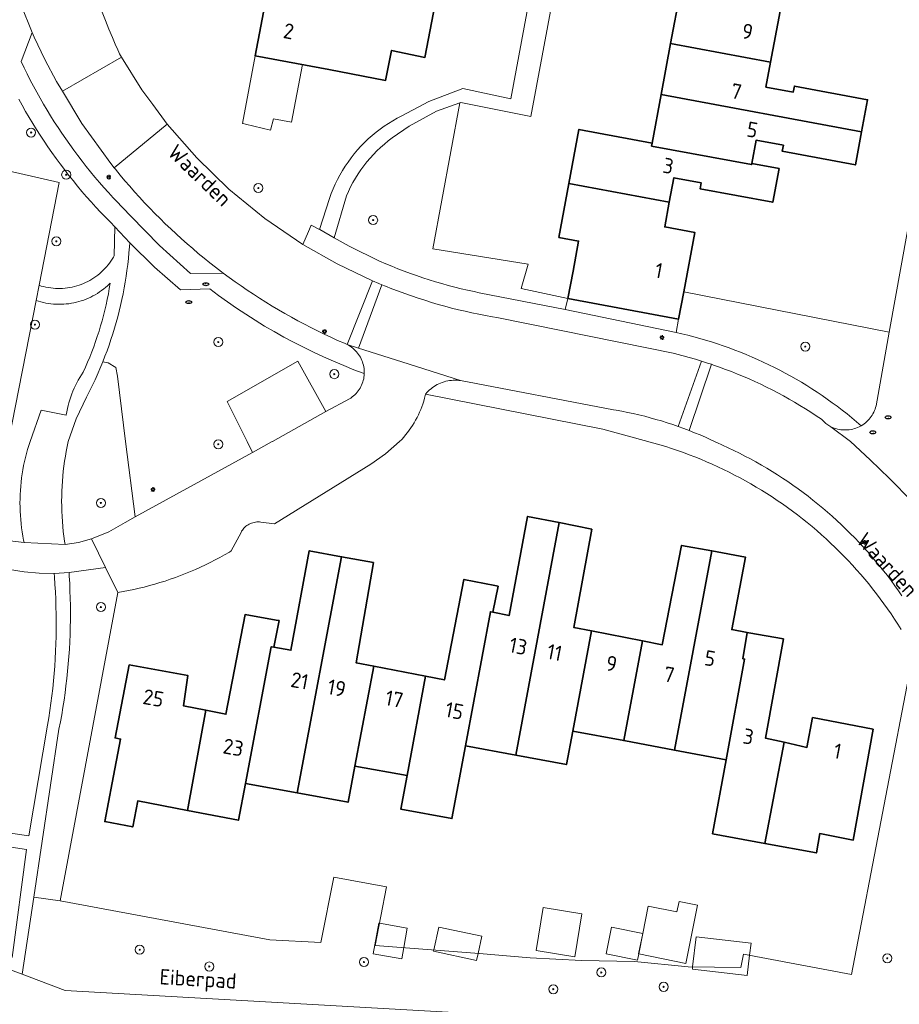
# Model space of a CAD drawing. Header units: metres. Extents: x 152610 to 160096, y 456114 to 462495.
# Tile 581 of 656: x 158725 to 158802, y 460450 to 460537. Entities that reach past the tile are written whole.
import ezdxf
from ezdxf.enums import TextEntityAlignment as Align

# ---------------------------------------------------------------- set-up
doc = ezdxf.new("R2010")
doc.units = ezdxf.units.M
doc.header["$LTSCALE"] = 0.5
doc.layers.get('0').update_dxf_attribs({"linetype": 'CONTINUOUS'})
for name, color, linetype, lineweight in [('B-PV-GR-BEPLANTING_CULTUUR_BOSPLANTSOEN-GV', 251, 'CONTINUOUS', 18), ('B-PV-GR-BEPLANTING_CULTUUR_HEESTERS-GV', 251, 'CONTINUOUS', 18), ('B-PV-GR-BOOM-S', 251, 'CONTINUOUS', 25), ('B-PV-IE-MEUBILAIR-S', 251, 'CONTINUOUS', 25), ('B-PV-OG-BEBOUWING-GV', 6, 'CONTINUOUS', 35), ('B-PV-OG-BEBOUWING-T18', 1, 'CONTINUOUS', 18), ('B-PV-OG-BEBOUWING_OVERBOUWING-GV', 251, 'CONTINUOUS', 18), ('B-PV-OG-BEBOUWING_SCHUUR-GV', 251, 'CONTINUOUS', 18), ('B-PV-OG-TERREIN_BEGROEID-GV', 251, 'CONTINUOUS', 18), ('B-PV-OG-TOPOGRAFIE-T18', 1, 'CONTINUOUS', 18), ('B-PV-VH-GESLOTENVERHARDING_ASFALT-GV', 251, 'CONTINUOUS', 18), ('B-PV-VH-HALFVERHARDING_GRAVEL-GV', 251, 'CONTINUOUS', 18), ('B-PV-VH-OPENVERHARDING_BETONELEMENT-GV', 251, 'CONTINUOUS', 18), ('B-PV-VH-OPENVERHARDING_BETONSTRAATSTEEN-GV', 251, 'CONTINUOUS', 18), ('B-PV-VH-OPENVERHARDING_STRAATBAKSTEEN-GV', 251, 'CONTINUOUS', 18), ('B-PV-VH-OPENVERHARDING_TEGEL-GV', 251, 'CONTINUOUS', 18)]:
    doc.layers.add(name, color=color, linetype=linetype, lineweight=lineweight)
doc.styles.add('NLCS-ISO', font='NLCS-ISO.ttf')
doc.styles.add('NLCS-ISO-M750-T18', font='NLCS-ISO.ttf', dxfattribs={"height": 1.35})

# ---------------------------------------------------------------- blocks, each defined once
blk = doc.blocks.new('SIE-MEUBILAIR_PAAL_LICHTMAST-SO')
for points in [[(-0.62, 0), (-1, 0)], [(-0.71, 0.71), (-0.44, 0.44)], [(0, 1), (0, 0.62)], [(0.44, 0.44), (0.71, 0.71)], [(1, 0), (0.62, 0)], [(-0.71, -0.71), (-0.44, -0.44)], [(0, -0.62), (0, -1)], [(0.44, -0.44), (0.71, -0.71)]]:
    blk.add_lwpolyline(points)
blk.add_circle((0, 0), 0.5)
blk = doc.blocks.new('SIE-MEUBILAIR_PUT_RIOOLPUT-SO')
blk.add_ellipse((0, 0), major_axis=(1.25, 0), ratio=0.54)
at = {"style": 'NLCS-ISO'}
blk.add_text('ri', height=0.75, dxfattribs=at).set_placement((-0.04, 0.07), align=Align.MIDDLE_CENTER)
blk = doc.blocks.new('SGR-BOOM_GBKN-SO')
at = {"linetype": 'ByBlock', "lineweight": 18}
h = blk.add_hatch(color=0, dxfattribs=at)
h.dxf.hatch_style = 1
edge = h.paths.add_edge_path()
edge.add_arc((0, 0), 0.25, 0, 360)
at = {"color": 0, "linetype": 'ByBlock', "lineweight": 18}
for radius in [2, 0.25]:
    blk.add_circle((0, 0), radius, dxfattribs=at)
at = {"color": 0, "linetype": 'ByBlock', "lineweight": 18, "style": 'NLCS-ISO'}
blk.add_attdef('SOORT', (2.5, 0), '', height=1.5, dxfattribs=at)

msp = doc.modelspace()

# ---------------------------------------------------------------- linework, layer by layer
at = {"layer": 'B-PV-GR-BEPLANTING_CULTUUR_BOSPLANTSOEN-GV', "flags": 128}
for points in [[(158761.238, 460517.002), (158763.634, 460529.888), (158761.581, 460529.171), (158759.158, 460527.839), (158757.667, 460526.811), (158757.66, 460526.806), (158757.309, 460526.539), (158756.968, 460526.26), (158756.637, 460525.969), (158756.316, 460525.666), (158756.008, 460525.351), (158755.71, 460525.026), (158755.425, 460524.69), (158755.152, 460524.343), (158754.892, 460523.988), (158754.645, 460523.622), (158754.411, 460523.249), (158754.191, 460522.867), (158753.985, 460522.477), (158753.793, 460522.08), (158753.616, 460521.676), (158752.548, 460517.985), (158753.861, 460517.232), (158756.547, 460515.931), (158757.084, 460515.698), (158757.624, 460515.473), (158758.167, 460515.255), (158758.714, 460515.044), (158759.262, 460514.841), (158759.814, 460514.646), (158760.369, 460514.458), (158760.925, 460514.277), (158761.484, 460514.105), (158762.046, 460513.94), (158762.61, 460513.782), (158763.176, 460513.633), (158763.744, 460513.491), (158764.313, 460513.357), (158764.885, 460513.23), (158765.337, 460513.136), (158772.926, 460511.656), (158773.172, 460512.629), (158769.046, 460513.518), (158769.659, 460515.663)], [(158801.533, 460509.654), (158783.395, 460513.217), (158782.941, 460510.808), (158782.724, 460509.62), (158783.222, 460509.507), (158783.751, 460509.378), (158784.278, 460509.242), (158784.803, 460509.098), (158785.326, 460508.946), (158785.847, 460508.787), (158786.366, 460508.62), (158786.882, 460508.446), (158787.395, 460508.264), (158787.905, 460508.074), (158788.413, 460507.877), (158788.918, 460507.672), (158789.42, 460507.46), (158789.918, 460507.241), (158790.413, 460507.014), (158790.905, 460506.781), (158791.394, 460506.54), (158791.878, 460506.291), (158792.36, 460506.036), (158792.837, 460505.774), (158793.31, 460505.505), (158793.78, 460505.229), (158794.245, 460504.945), (158794.706, 460504.655), (158795.163, 460504.359), (158795.615, 460504.056), (158796.063, 460503.746), (158796.506, 460503.429), (158796.945, 460503.106), (158797.379, 460502.777), (158797.808, 460502.441), (158798.231, 460502.099), (158798.65, 460501.751), (158799.064, 460501.397), (158799.191, 460501.476), (158799.314, 460501.562), (158799.432, 460501.654), (158799.545, 460501.753), (158799.652, 460501.857), (158799.754, 460501.967), (158799.85, 460502.082), (158799.939, 460502.202), (158800.022, 460502.327), (158800.098, 460502.456), (158800.167, 460502.589), (158800.229, 460502.725), (158800.284, 460502.865), (158800.331, 460503.007), (158800.367, 460503.138)], [(158732.587, 460506.939), (158732.115, 460507.033), (158731.439, 460505.458), (158730.685, 460503.92), (158729.751, 460502.01), (158729.063, 460500), (158728.971, 460499.565), (158728.887, 460499.13), (158728.811, 460498.694), (158728.743, 460498.256), (158728.682, 460497.817), (158728.63, 460497.376), (158728.586, 460496.935), (158728.549, 460496.494), (158728.521, 460496.051), (158728.5, 460495.609), (158728.488, 460495.166), (158728.483, 460494.722), (158728.487, 460494.279), (158728.498, 460493.836), (158728.517, 460493.393), (158728.545, 460492.951), (158728.58, 460492.509), (158728.624, 460492.068), (158728.675, 460491.628), (158728.734, 460491.189), (158728.779, 460490.893), (158729.963, 460491.071), (158731.116, 460491.395), (158732.654, 460492.015), (158734.085, 460492.855), (158734.963, 460493.338), (158734.131, 460500), (158733.411, 460505.765), (158733.255, 460506.529)], [(158733.434, 460486.663), (158732.353, 460488.878), (158729.134, 460488.423), (158729.154, 460488.118), (158729.191, 460487.472), (158729.22, 460486.826), (158729.24, 460486.18), (158729.253, 460485.534), (158729.258, 460484.887), (158729.255, 460484.241), (158729.243, 460483.594), (158729.224, 460482.948), (158729.197, 460482.302), (158729.162, 460481.657), (158729.118, 460481.012), (158729.067, 460480.367), (158729.008, 460479.723), (158728.941, 460479.08), (158728.866, 460478.438), (158728.783, 460477.797), (158728.692, 460477.157), (158728.593, 460476.518), (158728.486, 460475.88), (158728.372, 460475.244), (158728.249, 460474.609), (158726.016, 460459.781), (158728.356, 460459.437)]]:
    msp.add_lwpolyline(points, close=True, dxfattribs=at)
for points in [[(158719.278, 460466.104), (158725.585, 460465.193), (158727.247, 460474.952), (158727.352, 460475.6), (158727.45, 460476.25), (158727.54, 460476.9), (158727.622, 460477.552), (158727.695, 460478.204), (158727.761, 460478.858), (158727.819, 460479.512), (158727.869, 460480.166), (158727.911, 460480.822), (158727.945, 460481.478), (158727.971, 460482.134), (158727.989, 460482.79), (158727.999, 460483.447), (158728.001, 460484.104), (158727.995, 460484.76), (158727.981, 460485.417), (158727.959, 460486.073), (158727.929, 460486.729), (158727.891, 460487.385), (158727.845, 460488.04), (158727.82, 460488.354), (158726.502, 460488.377), (158725.187, 460488.481), (158723.145, 460488.806)], [(158803.669, 460481.437), (158798.197, 460452.933), (158788.674, 460454.737), (158788.435, 460453.567), (158783.799, 460453.619), (158779.059, 460454.088), (158774.371, 460454.192), (158769.84, 460454.4), (158765.328, 460454.803), (158756.171, 460455.516), (158757.156, 460460.681), (158752.517, 460461.547), (158751.374, 460455.772), (158746.851, 460455.998), (158728.356, 460459.437), (158726.016, 460459.781), (158724.989, 460452.959), (158728.783, 460451.519), (158779.76, 460448.64)]]:
    msp.add_lwpolyline(points, dxfattribs=at)
at = {"layer": 'B-PV-GR-BEPLANTING_CULTUUR_HEESTERS-GV', "flags": 128}
msp.add_lwpolyline([(158782.941, 460510.808), (158773.172, 460512.629), (158772.926, 460511.656), (158782.724, 460509.62)], close=True, dxfattribs=at)
at = {"layer": 'B-PV-OG-BEBOUWING-GV', "flags": 128}
for points in [[(158760.949, 460538.737), (158749.657, 460540.963), (158749.249, 460538.813), (158746.564, 460539.321), (158745.572, 460534.059), (158752.07, 460532.832), (158757.081, 460531.886), (158757.606, 460534.527), (158760.541, 460533.904), (158761.44, 460538.644)], [(158791.895, 460537.989), (158783.072, 460539.629), (158782.236, 460535.128), (158791.059, 460533.488)], [(158791.059, 460533.488), (158782.236, 460535.128), (158781.399, 460530.626), (158799.087, 460527.338), (158799.614, 460530.18), (158793.158, 460531.377), (158793.06, 460530.851), (158790.652, 460531.298)], [(158799.087, 460527.338), (158781.399, 460530.626), (158780.605, 460526.35), (158780.556, 460526.085), (158789.38, 460524.446), (158789.398, 460524.545), (158789.779, 460526.601), (158792.186, 460526.154), (158792.088, 460525.624), (158798.546, 460524.425)], [(158780.605, 460526.35), (158774.144, 460527.551), (158773.258, 460522.785), (158782.122, 460521.133), (158782.523, 460523.292), (158784.93, 460522.845), (158784.832, 460522.315), (158791.253, 460521.124), (158791.804, 460524.098), (158789.398, 460524.545), (158789.38, 460524.446), (158780.556, 460526.085)], [(158782.122, 460521.133), (158773.258, 460522.785), (158772.372, 460518.02), (158774.116, 460517.697), (158773.62, 460515.034), (158773.172, 460512.629), (158782.941, 460510.808), (158783.395, 460513.217), (158784.367, 460518.458), (158781.717, 460518.952)], [(158772.386, 460492.845), (158769.613, 460493.392), (158767.979, 460484.634), (158766.556, 460484.928), (158766.332, 460484.974), (158764.124, 460473.142), (158768.577, 460472.311)], [(158775.286, 460492.274), (158772.386, 460492.845), (158768.577, 460472.311), (158773.043, 460471.477), (158773.596, 460474.436), (158773.6, 460474.435), (158775.256, 460483.282), (158773.691, 460483.59)], [(158753.195, 460489.824), (158750.341, 460490.35), (158748.718, 460481.566), (158747.221, 460481.837), (158746.978, 460481.881), (158744.702, 460469.81), (158749.284, 460468.97)], [(158785.868, 460490.355), (158783.206, 460490.824), (158781.496, 460482.054), (158779.751, 460482.397), (158778.093, 460473.597), (158782.589, 460472.757)], [(158787.141, 460471.907), (158788.765, 460480.789), (158788.616, 460480.815), (158789.001, 460483.136), (158787.634, 460483.393), (158788.838, 460489.797), (158785.868, 460490.355), (158782.589, 460472.757)], [(158756.003, 460489.307), (158753.195, 460489.824), (158749.284, 460468.97), (158753.765, 460468.149), (158754.369, 460471.342), (158756.043, 460480.164), (158754.467, 460480.472)], [(158766.732, 460487.279), (158763.997, 460487.818), (158762.273, 460478.948), (158760.6, 460479.275), (158758.974, 460470.498), (158758.426, 460467.538), (158762.925, 460466.714), (158764.124, 460473.142), (158766.332, 460484.974), (158766.556, 460484.928), (158767.002, 460487.225)], [(158747.426, 460484.24), (158744.674, 460484.726), (158742.976, 460475.918), (158741.215, 460476.273), (158739.59, 460467.429), (158744.089, 460466.564), (158744.702, 460469.81), (158746.978, 460481.881), (158747.221, 460481.837), (158747.68, 460484.195)], [(158779.751, 460482.397), (158775.256, 460483.282), (158773.6, 460474.435), (158778.093, 460473.597)], [(158789.151, 460483.11), (158789.001, 460483.136), (158788.616, 460480.815), (158788.765, 460480.789), (158787.141, 460471.907), (158785.946, 460465.375), (158790.556, 460464.518), (158792.257, 460473.444), (158790.597, 460473.819), (158792.194, 460482.565)], [(158734.434, 460480.279), (158733.195, 460473.83), (158733.688, 460473.729), (158732.946, 460469.867), (158732.288, 460466.447), (158734.762, 460465.971), (158735.205, 460468.272), (158739.59, 460467.429), (158741.215, 460476.273), (158739.236, 460476.671), (158739.62, 460479.345)], [(158760.6, 460479.275), (158756.043, 460480.164), (158754.369, 460471.342), (158758.974, 460470.498)], [(158800.11, 460474.61), (158794.773, 460475.624), (158794.261, 460472.991), (158792.257, 460473.444), (158790.556, 460464.518), (158795.107, 460463.672), (158795.406, 460465.382), (158798.349, 460464.815)]]:
    msp.add_lwpolyline(points, close=True, dxfattribs=at)
at = {"layer": 'B-PV-OG-BEBOUWING_OVERBOUWING-GV', "flags": 128}
for points in [[(158749.746, 460533.271), (158745.572, 460534.059), (158744.451, 460528.091), (158744.497, 460528.081), (158744.701, 460528.032), (158746.924, 460527.501), (158747.169, 460528.478), (158748.761, 460528.184)], [(158779.427, 460454.757), (158779.409, 460454.761), (158779.772, 460456.561), (158777.009, 460457.108), (158776.544, 460454.763), (158779.32, 460454.213)]]:
    msp.add_lwpolyline(points, close=True, dxfattribs=at)
at = {"layer": 'B-PV-OG-BEBOUWING_SCHUUR-GV', "flags": 128}
for points in [[(158774.386, 460458.294), (158770.985, 460458.85), (158770.367, 460455.065), (158773.768, 460454.509)], [(158784.615, 460459.06), (158782.976, 460459.391), (158782.791, 460458.471), (158780.261, 460458.982), (158779.772, 460456.561), (158779.784, 460456.559), (158779.427, 460454.757), (158783.576, 460453.919)], [(158756.543, 460457.468), (158756.466, 460457.482), (158755.987, 460454.757), (158758.504, 460454.314), (158758.681, 460455.321), (158758.983, 460457.04)], [(158765.568, 460456.326), (158761.778, 460457.136), (158761.345, 460455.113), (158761.319, 460454.99), (158765.109, 460454.18), (158765.244, 460454.81)], [(158789.331, 460455.706), (158784.491, 460456.272), (158784.18, 460453.615), (158784.156, 460453.413), (158788.997, 460452.847), (158789.206, 460454.636)]]:
    msp.add_lwpolyline(points, close=True, dxfattribs=at)
at = {"layer": 'B-PV-OG-TERREIN_BEGROEID-GV', "flags": 128}
for points in [[(158713.702, 460526.202), (158728.255, 460522.881), (158726.487, 460513.789), (158726.689, 460513.727), (158726.893, 460513.672), (158727.098, 460513.624), (158727.306, 460513.585), (158727.515, 460513.554), (158727.725, 460513.53), (158727.935, 460513.515), (158728.146, 460513.507), (158728.357, 460513.508), (158728.568, 460513.516), (158728.779, 460513.533), (158728.989, 460513.557), (158729.197, 460513.59), (158729.405, 460513.63), (158729.61, 460513.678), (158729.814, 460513.734), (158730.015, 460513.797), (158730.214, 460513.869), (158730.41, 460513.947), (158730.603, 460514.033), (158730.793, 460514.126), (158730.978, 460514.226), (158731.16, 460514.334), (158731.338, 460514.448), (158731.511, 460514.569), (158731.68, 460514.696), (158731.843, 460514.829), (158732.002, 460514.969), (158732.155, 460515.114), (158732.302, 460515.265), (158732.444, 460515.422), (158732.58, 460515.584), (158732.709, 460515.751), (158732.832, 460515.923), (158732.948, 460516.099), (158733.058, 460516.279), (158733.117, 460516.384), (158733.192, 460518.946), (158732.783, 460519.353), (158732.351, 460519.794), (158731.924, 460520.241), (158731.503, 460520.694), (158731.087, 460521.151), (158730.678, 460521.615), (158730.275, 460522.083), (158729.878, 460522.556), (158729.487, 460523.035), (158729.102, 460523.519), (158728.724, 460524.008), (158728.352, 460524.501), (158727.986, 460524.999), (158727.627, 460525.502), (158727.275, 460526.01), (158726.929, 460526.522), (158726.589, 460527.039), (158726.257, 460527.56), (158725.931, 460528.085), (158725.612, 460528.614), (158725.3, 460529.148), (158724.994, 460529.685), (158724.696, 460530.226)], [(158723.409, 460491.297), (158725.176, 460491.07), (158725.13, 460491.293), (158725.062, 460491.654), (158725.002, 460492.017), (158724.95, 460492.381), (158724.906, 460492.746), (158724.869, 460493.112), (158724.841, 460493.478), (158724.821, 460493.845), (158724.808, 460494.213), (158724.804, 460494.58), (158724.808, 460494.948), (158724.819, 460495.316), (158724.839, 460495.683), (158724.867, 460496.049), (158724.902, 460496.415), (158724.946, 460496.78), (158724.997, 460497.144), (158725.057, 460497.507), (158725.124, 460497.869), (158725.199, 460498.229), (158725.282, 460498.587), (158725.373, 460498.943), (158725.471, 460499.297), (158725.577, 460499.649), (158725.691, 460500), (158726.685, 460502.762), (158728.887, 460502.315), (158728.895, 460502.367), (158728.941, 460502.634), (158728.995, 460502.9), (158729.057, 460503.165), (158729.126, 460503.427), (158729.203, 460503.687), (158729.288, 460503.945), (158729.381, 460504.2), (158729.481, 460504.452), (158729.588, 460504.701), (158729.702, 460504.948), (158729.824, 460505.19), (158729.953, 460505.429), (158730.089, 460505.664), (158730.231, 460505.894), (158730.381, 460506.121), (158730.582, 460506.562), (158730.775, 460507.007), (158730.962, 460507.455), (158731.141, 460507.905), (158731.312, 460508.359), (158731.476, 460508.815), (158731.632, 460509.274), (158731.781, 460509.736), (158731.922, 460510.199), (158732.055, 460510.666), (158732.181, 460511.134), (158732.299, 460511.604), (158732.409, 460512.076), (158732.511, 460512.55), (158732.606, 460513.026), (158732.692, 460513.503), (158732.771, 460513.981), (158732.701, 460513.912), (158732.537, 460513.758), (158732.368, 460513.61), (158732.193, 460513.467), (158732.014, 460513.331), (158731.829, 460513.202), (158731.64, 460513.079), (158731.447, 460512.963), (158731.25, 460512.854), (158731.049, 460512.752), (158730.845, 460512.657), (158730.637, 460512.569), (158730.427, 460512.489), (158730.214, 460512.416), (158729.998, 460512.351), (158729.78, 460512.294), (158729.56, 460512.244), (158729.339, 460512.203), (158729.116, 460512.169), (158728.892, 460512.143), (158728.668, 460512.125), (158728.443, 460512.115), (158728.217, 460512.113), (158727.992, 460512.119), (158727.767, 460512.133), (158727.543, 460512.155), (158727.32, 460512.185), (158727.098, 460512.223), (158726.877, 460512.268), (158726.658, 460512.322), (158726.442, 460512.383), (158726.227, 460512.452), (158723.806, 460500)], [(158724.107, 460454.444), (158725.393, 460463.982), (158711.989, 460466.018)]]:
    msp.add_lwpolyline(points, dxfattribs=at)
msp.add_lwpolyline([(158736.667, 460515.396), (158734.492, 460517.534), (158734.468, 460517.188), (158734.425, 460516.666), (158734.374, 460516.145), (158734.315, 460515.626), (158734.248, 460515.107), (158734.173, 460514.589), (158734.09, 460514.072), (158733.999, 460513.557), (158733.901, 460513.043), (158733.795, 460512.531), (158733.68, 460512.02), (158733.558, 460511.511), (158733.429, 460511.005), (158733.291, 460510.5), (158733.146, 460509.997), (158732.993, 460509.497), (158732.832, 460508.999), (158732.664, 460508.503), (158732.489, 460508.01), (158732.306, 460507.52), (158732.115, 460507.033), (158732.587, 460506.939), (158733.255, 460506.529), (158733.411, 460505.765), (158734.131, 460500), (158734.963, 460493.338), (158745.342, 460499.043), (158744.865, 460500), (158743.091, 460503.541), (158749.339, 460507.104), (158751.796, 460502.655), (158753.896, 460503.759), (158754.02, 460503.841), (158754.14, 460503.93), (158754.255, 460504.025), (158754.364, 460504.126), (158754.468, 460504.233), (158754.566, 460504.346), (158754.658, 460504.463), (158754.743, 460504.585), (158754.822, 460504.712), (158754.894, 460504.842), (158754.959, 460504.977), (158755.016, 460505.114), (158755.066, 460505.255), (158755.108, 460505.398), (158755.143, 460505.543), (158755.17, 460505.689), (158755.188, 460505.837), (158755.199, 460505.986), (158755.2, 460505.998), (158754.286, 460506.342), (158753.378, 460506.703), (158752.477, 460507.081), (158751.584, 460507.476), (158750.699, 460507.888), (158749.821, 460508.316), (158748.951, 460508.762), (158748.091, 460509.223), (158747.239, 460509.701), (158746.396, 460510.195), (158745.563, 460510.705), (158744.74, 460511.23), (158743.926, 460511.771), (158743.123, 460512.327), (158742.331, 460512.899), (158741.55, 460513.485), (158738.961, 460513.386)], close=True, dxfattribs=at)
at = {"layer": 'B-PV-VH-GESLOTENVERHARDING_ASFALT-GV', "flags": 128}
msp.add_lwpolyline([(158779.76, 460448.64), (158728.783, 460451.519), (158724.989, 460452.959), (158723.96, 460453.351)], dxfattribs=at)
at = {"layer": 'B-PV-VH-HALFVERHARDING_GRAVEL-GV', "flags": 128}
msp.add_lwpolyline([(158771.097, 460546.275), (158768.136, 460530.241), (158763.887, 460531.157), (158760.904, 460530.009), (158758.504, 460528.747), (158758.113, 460528.544), (158757.72, 460528.322), (158757.334, 460528.085), (158756.958, 460527.836), (158756.59, 460527.573), (158756.232, 460527.297), (158755.884, 460527.009), (158755.547, 460526.709), (158755.22, 460526.396), (158754.904, 460526.073), (158754.6, 460525.738), (158754.309, 460525.394), (158754.029, 460525.038), (158753.762, 460524.674), (158753.509, 460524.3), (158753.269, 460523.917), (158753.042, 460523.526), (158752.83, 460523.127), (158752.631, 460522.721), (158752.448, 460522.308), (158752.278, 460521.889), (158752.124, 460521.464), (158751.257, 460518.726), (158751.272, 460518.717), (158752.548, 460517.985), (158753.616, 460521.676), (158753.793, 460522.08), (158753.985, 460522.477), (158754.191, 460522.867), (158754.411, 460523.249), (158754.645, 460523.622), (158754.892, 460523.988), (158755.152, 460524.343), (158755.425, 460524.69), (158755.71, 460525.026), (158756.008, 460525.351), (158756.316, 460525.666), (158756.637, 460525.969), (158756.968, 460526.26), (158757.309, 460526.539), (158757.66, 460526.806), (158757.667, 460526.811), (158759.158, 460527.839), (158761.581, 460529.171), (158763.634, 460529.888), (158763.725, 460529.92), (158769.888, 460528.687), (158773.408, 460547.478)], dxfattribs=at)
at = {"layer": 'B-PV-VH-OPENVERHARDING_BETONELEMENT-GV', "flags": 128}
msp.add_lwpolyline([(158751.796, 460502.655), (158749.339, 460507.104), (158743.091, 460503.541), (158744.865, 460500), (158745.342, 460499.043), (158747.079, 460499.999), (158747.082, 460500)], close=True, dxfattribs=at)
at = {"layer": 'B-PV-VH-OPENVERHARDING_BETONSTRAATSTEEN-GV', "flags": 128}
msp.add_lwpolyline([(158807.396, 460542.066), (158801.533, 460509.654), (158800.367, 460503.138), (158800.331, 460503.007), (158800.284, 460502.865), (158800.229, 460502.725), (158800.167, 460502.589), (158800.098, 460502.456), (158800.022, 460502.327), (158799.939, 460502.202), (158799.85, 460502.082), (158799.754, 460501.967), (158799.652, 460501.857), (158799.545, 460501.753), (158799.432, 460501.654), (158799.314, 460501.562), (158799.191, 460501.476), (158799.064, 460501.397), (158799.01, 460501.367), (158798.876, 460501.298), (158798.738, 460501.236), (158798.597, 460501.182), (158798.453, 460501.136), (158798.307, 460501.097), (158798.159, 460501.065), (158798.01, 460501.042), (158797.859, 460501.027), (158797.709, 460501.019), (158797.557, 460501.02), (158797.406, 460501.028), (158797.256, 460501.045), (158797.107, 460501.069), (158796.959, 460501.101), (158796.814, 460501.141), (158796.67, 460501.189), (158796.53, 460501.244), (158796.392, 460501.307), (158798.1, 460500), (158799.845, 460498.391), (158801.551, 460496.74), (158803.517, 460494.733)], dxfattribs=at)
for points in [[(158726.065, 460535.709), (158725.887, 460536.109), (158724.913, 460533.552), (158725.173, 460533.003), (158725.44, 460532.458), (158725.715, 460531.916), (158725.996, 460531.378), (158726.285, 460530.844), (158726.581, 460530.313), (158726.883, 460529.787), (158727.193, 460529.264), (158727.509, 460528.746), (158727.832, 460528.232), (158728.162, 460527.722), (158728.499, 460527.216), (158728.842, 460526.715), (158729.192, 460526.219), (158729.548, 460525.727), (158729.911, 460525.24), (158730.28, 460524.758), (158730.656, 460524.281), (158731.037, 460523.808), (158731.425, 460523.341), (158731.819, 460522.879), (158732.219, 460522.422), (158732.626, 460521.97), (158733.037, 460521.524), (158733.26, 460521.288), (158734.563, 460519.939), (158737.12, 460517.293), (158739.861, 460514.836), (158742.742, 460514.877), (158742.591, 460514.99), (158742.073, 460515.386), (158741.559, 460515.788), (158741.05, 460516.196), (158740.547, 460516.611), (158740.048, 460517.031), (158739.555, 460517.458), (158739.067, 460517.891), (158738.584, 460518.33), (158738.107, 460518.774), (158737.635, 460519.225), (158737.169, 460519.681), (158736.709, 460520.142), (158736.254, 460520.61), (158735.805, 460521.083), (158735.361, 460521.561), (158734.924, 460522.045), (158734.493, 460522.534), (158734.067, 460523.029), (158733.648, 460523.528), (158733.235, 460524.033), (158733.131, 460524.163), (158732.828, 460524.543), (158730.273, 460528.072), (158728.548, 460530.92), (158728.015, 460531.799), (158727, 460533.734)], [(158735.571, 460531.036), (158733.771, 460533.927), (158728.548, 460530.92), (158730.273, 460528.072), (158732.828, 460524.543), (158733.131, 460524.163), (158737.803, 460528.015), (158736.527, 460529.743)], [(158756.744, 460513.842), (158756.492, 460513.946), (158755.926, 460514.187), (158753.688, 460508.563), (158754.687, 460508.245)], [(158758.501, 460507.031), (158754.687, 460508.245), (158753.688, 460508.563), (158753.815, 460508.493), (158753.942, 460508.414), (158754.065, 460508.328), (158754.183, 460508.236), (158754.296, 460508.138), (158754.403, 460508.034), (158754.505, 460507.924), (158754.6, 460507.809), (158754.69, 460507.689), (158754.773, 460507.564), (158754.849, 460507.435), (158754.918, 460507.302), (158754.98, 460507.166), (158755.035, 460507.027), (158755.082, 460506.885), (158755.121, 460506.74), (158755.153, 460506.594), (158755.177, 460506.446), (158755.192, 460506.297), (158755.2, 460506.148), (158755.2, 460505.998), (158755.199, 460505.986), (158755.188, 460505.837), (158755.17, 460505.689), (158755.143, 460505.543), (158755.108, 460505.398), (158755.066, 460505.255), (158755.016, 460505.114), (158754.959, 460504.977), (158754.894, 460504.842), (158754.822, 460504.712), (158754.743, 460504.585), (158754.658, 460504.463), (158754.566, 460504.346), (158754.468, 460504.233), (158754.364, 460504.126), (158754.255, 460504.025), (158754.14, 460503.93), (158754.02, 460503.841), (158753.896, 460503.759), (158751.796, 460502.655), (158747.082, 460500), (158747.079, 460499.999), (158745.342, 460499.043), (158734.963, 460493.338), (158734.085, 460492.855), (158732.654, 460492.015), (158731.116, 460491.395), (158732.353, 460488.878), (158733.434, 460486.663), (158733.906, 460486.745), (158734.376, 460486.835), (158734.845, 460486.933), (158735.312, 460487.039), (158735.778, 460487.153), (158736.241, 460487.274), (158736.702, 460487.403), (158737.161, 460487.54), (158737.618, 460487.684), (158738.072, 460487.836), (158738.524, 460487.996), (158738.973, 460488.163), (158739.419, 460488.337), (158739.862, 460488.519), (158740.302, 460488.709), (158740.739, 460488.905), (158741.172, 460489.109), (158741.602, 460489.32), (158742.028, 460489.539), (158742.451, 460489.764), (158742.87, 460489.996), (158743.285, 460490.236), (158743.457, 460490.338), (158744.314, 460491.977), (158744.368, 460492.073), (158744.432, 460492.171), (158744.502, 460492.264), (158744.578, 460492.353), (158744.661, 460492.436), (158744.749, 460492.513), (158744.842, 460492.584), (158744.939, 460492.648), (158745.041, 460492.705), (158745.146, 460492.756), (158745.255, 460492.799), (158745.366, 460492.834), (158745.48, 460492.862), (158745.595, 460492.882), (158745.711, 460492.894), (158745.828, 460492.899), (158745.945, 460492.895), (158746.061, 460492.883), (158747.266, 460492.719), (158755.773, 460498.004), (158757.075, 460498.916), (158758.317, 460500), (158758.499, 460500.188), (158758.674, 460500.382), (158758.844, 460500.582), (158759.007, 460500.786), (158759.164, 460500.995), (158759.315, 460501.209), (158759.459, 460501.427), (158759.597, 460501.65), (158759.727, 460501.877), (158759.85, 460502.108), (158759.967, 460502.342), (158760.076, 460502.58), (158760.178, 460502.821), (158760.272, 460503.065), (158760.359, 460503.311), (158760.438, 460503.561), (158760.51, 460503.812), (158760.574, 460504.066), (158760.598, 460504.171), (158760.623, 460504.201), (158760.73, 460504.325), (158760.844, 460504.443), (158760.963, 460504.555), (158761.088, 460504.661), (158761.218, 460504.762), (158761.352, 460504.855), (158761.491, 460504.942), (158761.633, 460505.023), (158761.78, 460505.096), (158761.93, 460505.162), (158762.083, 460505.22), (158762.239, 460505.271), (158762.397, 460505.315), (158762.557, 460505.35), (158762.718, 460505.378), (158762.881, 460505.398), (158763.044, 460505.41), (158763.208, 460505.413), (158763.372, 460505.409), (158763.535, 460505.397), (158763.698, 460505.377)], [(158785.84, 460506.816), (158785.498, 460506.931), (158784.962, 460507.103), (158782.906, 460501.327), (158783.391, 460501.15), (158783.873, 460500.966)]]:
    msp.add_lwpolyline(points, close=True, dxfattribs=at)
at = {"layer": 'B-PV-VH-OPENVERHARDING_STRAATBAKSTEEN-GV', "flags": 128}
for points in [[(158724.696, 460530.226), (158724.994, 460529.685), (158725.3, 460529.148), (158725.612, 460528.614), (158725.931, 460528.085), (158726.257, 460527.56), (158726.589, 460527.039), (158726.929, 460526.522), (158727.275, 460526.01), (158727.627, 460525.502), (158727.986, 460524.999), (158728.352, 460524.501), (158728.724, 460524.008), (158729.102, 460523.519), (158729.487, 460523.035), (158729.878, 460522.556), (158730.275, 460522.083), (158730.678, 460521.615), (158731.087, 460521.151), (158731.503, 460520.694), (158731.924, 460520.241), (158732.351, 460519.794), (158732.783, 460519.353), (158733.192, 460518.946), (158734.492, 460517.534), (158736.667, 460515.396), (158738.961, 460513.386), (158741.55, 460513.485), (158742.331, 460512.899), (158743.123, 460512.327), (158743.926, 460511.771), (158744.74, 460511.23), (158745.563, 460510.705), (158746.396, 460510.195), (158747.239, 460509.701), (158748.091, 460509.223), (158748.951, 460508.762), (158749.821, 460508.316), (158750.699, 460507.888), (158751.584, 460507.476), (158752.477, 460507.081), (158753.378, 460506.703), (158754.286, 460506.342), (158755.2, 460505.998), (158755.2, 460506.148), (158755.192, 460506.297), (158755.177, 460506.446), (158755.153, 460506.594), (158755.121, 460506.74), (158755.082, 460506.885), (158755.035, 460507.027), (158754.98, 460507.166), (158754.918, 460507.302), (158754.849, 460507.435), (158754.773, 460507.564), (158754.69, 460507.689), (158754.6, 460507.809), (158754.505, 460507.924), (158754.403, 460508.034), (158754.296, 460508.138), (158754.183, 460508.236), (158754.065, 460508.328), (158753.942, 460508.414), (158753.815, 460508.493), (158753.688, 460508.563), (158753.442, 460508.669), (158752.845, 460508.932), (158752.251, 460509.203), (158751.661, 460509.481), (158751.074, 460509.766), (158750.49, 460510.058), (158749.911, 460510.358), (158749.334, 460510.664), (158748.762, 460510.978), (158748.194, 460511.298), (158747.629, 460511.626), (158747.069, 460511.96), (158746.513, 460512.301), (158745.961, 460512.649), (158745.413, 460513.004), (158744.87, 460513.365), (158744.331, 460513.734), (158743.797, 460514.108), (158743.267, 460514.489), (158742.742, 460514.877), (158739.861, 460514.836), (158737.12, 460517.293), (158734.563, 460519.939), (158733.26, 460521.288), (158733.037, 460521.524), (158732.626, 460521.97), (158732.219, 460522.422), (158731.819, 460522.879), (158731.425, 460523.341), (158731.037, 460523.808), (158730.656, 460524.281), (158730.28, 460524.758), (158729.911, 460525.24), (158729.548, 460525.727), (158729.192, 460526.219), (158728.842, 460526.715), (158728.499, 460527.216), (158728.162, 460527.722), (158727.832, 460528.232), (158727.509, 460528.746), (158727.193, 460529.264), (158726.883, 460529.787), (158726.581, 460530.313), (158726.285, 460530.844), (158725.996, 460531.378), (158725.715, 460531.916), (158725.44, 460532.458), (158725.173, 460533.003), (158724.913, 460533.552), (158725.887, 460536.109), (158724.897, 460538.526)], [(158724.897, 460538.526), (158725.887, 460536.109), (158726.065, 460535.709), (158727, 460533.734), (158728.015, 460531.799), (158728.548, 460530.92), (158733.771, 460533.927), (158733.586, 460534.224), (158733.37, 460534.714), (158733.275, 460534.933), (158732.958, 460535.672), (158732.648, 460536.415), (158732.346, 460537.16), (158732.051, 460537.909)], [(158803.517, 460494.733), (158801.551, 460496.74), (158799.845, 460498.391), (158798.1, 460500), (158796.392, 460501.307), (158795.937, 460501.592), (158795.544, 460501.959), (158795.078, 460502.274), (158794.608, 460502.582), (158794.133, 460502.884), (158793.655, 460503.179), (158793.172, 460503.467), (158792.685, 460503.748), (158792.194, 460504.023), (158791.699, 460504.29), (158791.2, 460504.55), (158790.698, 460504.803), (158790.192, 460505.049), (158789.683, 460505.287), (158789.17, 460505.519), (158788.655, 460505.743), (158788.136, 460505.959), (158787.614, 460506.169), (158787.089, 460506.371), (158786.561, 460506.565), (158786.031, 460506.752), (158785.84, 460506.816), (158783.873, 460500.966), (158784.353, 460500.775), (158784.829, 460500.576), (158785.302, 460500.37), (158785.772, 460500.157), (158786.103, 460500), (158786.238, 460499.936), (158786.304, 460499.908), (158786.808, 460499.685), (158787.31, 460499.454), (158787.808, 460499.217), (158788.302, 460498.972), (158788.793, 460498.72), (158789.28, 460498.461), (158789.764, 460498.195), (158790.243, 460497.922), (158790.719, 460497.643), (158791.19, 460497.356), (158791.657, 460497.062), (158792.12, 460496.762), (158792.579, 460496.455), (158793.033, 460496.141), (158793.482, 460495.821), (158793.927, 460495.495), (158794.367, 460495.162), (158794.802, 460494.822), (158795.232, 460494.477), (158795.657, 460494.125), (158796.077, 460493.767), (158796.491, 460493.403), (158796.901, 460493.033), (158797.305, 460492.657), (158797.703, 460492.275), (158798.096, 460491.888), (158798.483, 460491.495), (158798.864, 460491.096), (158799.24, 460490.692), (158799.61, 460490.282), (158799.973, 460489.867), (158800.331, 460489.447), (158800.683, 460489.022), (158801.028, 460488.592), (158801.367, 460488.157), (158801.7, 460487.716), (158802.026, 460487.271), (158802.346, 460486.822), (158802.659, 460486.368)], [(158802.659, 460486.368), (158802.346, 460486.822), (158802.026, 460487.271), (158801.7, 460487.716), (158801.367, 460488.157), (158801.028, 460488.592), (158800.683, 460489.022), (158800.331, 460489.447), (158799.973, 460489.867), (158799.61, 460490.282), (158799.24, 460490.692), (158798.864, 460491.096), (158798.483, 460491.495), (158798.096, 460491.888), (158797.703, 460492.275), (158797.305, 460492.657), (158796.901, 460493.033), (158796.491, 460493.403), (158796.077, 460493.767), (158795.657, 460494.125), (158795.232, 460494.477), (158794.802, 460494.822), (158794.367, 460495.162), (158793.927, 460495.495), (158793.482, 460495.821), (158793.033, 460496.141), (158792.579, 460496.455), (158792.12, 460496.762), (158791.657, 460497.062), (158791.19, 460497.356), (158790.719, 460497.643), (158790.243, 460497.922), (158789.764, 460498.195), (158789.28, 460498.461), (158788.793, 460498.72), (158788.302, 460498.972), (158787.808, 460499.217), (158787.31, 460499.454), (158786.808, 460499.685), (158786.304, 460499.908), (158786.238, 460499.936), (158786.103, 460500), (158785.772, 460500.157), (158785.302, 460500.37), (158784.829, 460500.576), (158784.353, 460500.775), (158783.873, 460500.966), (158783.391, 460501.15), (158782.906, 460501.327), (158782.419, 460501.496), (158781.929, 460501.657), (158781.436, 460501.811), (158780.941, 460501.957), (158780.444, 460502.095), (158779.945, 460502.226), (158779.444, 460502.348), (158778.941, 460502.464), (158778.436, 460502.571), (158777.929, 460502.67), (158777.422, 460502.762), (158777.208, 460502.798), (158763.698, 460505.377), (158763.535, 460505.397), (158763.372, 460505.409), (158763.208, 460505.413), (158763.044, 460505.41), (158762.881, 460505.398), (158762.718, 460505.378), (158762.557, 460505.35), (158762.397, 460505.315), (158762.239, 460505.271), (158762.083, 460505.22), (158761.93, 460505.162), (158761.78, 460505.096), (158761.633, 460505.023), (158761.491, 460504.942), (158761.352, 460504.855), (158761.218, 460504.762), (158761.088, 460504.661), (158760.963, 460504.555), (158760.844, 460504.443), (158760.73, 460504.325), (158760.623, 460504.201), (158760.598, 460504.171), (158776.26, 460501.095), (158780.222, 460500), (158780.52, 460499.922), (158780.748, 460499.859), (158781.275, 460499.706), (158781.8, 460499.546), (158782.322, 460499.379), (158782.842, 460499.203), (158783.36, 460499.021), (158783.874, 460498.83), (158784.386, 460498.633), (158784.895, 460498.427), (158785.401, 460498.215), (158785.903, 460497.995), (158786.403, 460497.767), (158786.899, 460497.533), (158787.391, 460497.291), (158787.88, 460497.042), (158788.366, 460496.786), (158788.847, 460496.523), (158789.325, 460496.253), (158789.798, 460495.976), (158790.268, 460495.692), (158790.733, 460495.402), (158791.194, 460495.104), (158791.651, 460494.8), (158792.103, 460494.489), (158792.551, 460494.172), (158792.994, 460493.848), (158793.432, 460493.518), (158793.865, 460493.181), (158794.294, 460492.838), (158794.717, 460492.489), (158795.135, 460492.134), (158795.548, 460491.773), (158795.956, 460491.405), (158796.358, 460491.032), (158796.755, 460490.653), (158797.146, 460490.269), (158797.532, 460489.878), (158797.911, 460489.482), (158798.285, 460489.081), (158798.653, 460488.674), (158799.016, 460488.262), (158799.372, 460487.844), (158799.722, 460487.422), (158800.065, 460486.994), (158800.403, 460486.562), (158800.734, 460486.124), (158801.059, 460485.682), (158801.377, 460485.235), (158801.689, 460484.783), (158801.994, 460484.327), (158802.292, 460483.867), (158802.584, 460483.402)], [(158723.96, 460453.351), (158724.989, 460452.959), (158726.016, 460459.781), (158728.249, 460474.609), (158728.372, 460475.244), (158728.486, 460475.88), (158728.593, 460476.518), (158728.692, 460477.157), (158728.783, 460477.797), (158728.866, 460478.438), (158728.941, 460479.08), (158729.008, 460479.723), (158729.067, 460480.367), (158729.118, 460481.012), (158729.162, 460481.657), (158729.197, 460482.302), (158729.224, 460482.948), (158729.243, 460483.594), (158729.255, 460484.241), (158729.258, 460484.887), (158729.253, 460485.534), (158729.24, 460486.18), (158729.22, 460486.826), (158729.191, 460487.472), (158729.154, 460488.118), (158729.134, 460488.423), (158727.82, 460488.354), (158727.845, 460488.04), (158727.891, 460487.385), (158727.929, 460486.729), (158727.959, 460486.073), (158727.981, 460485.417), (158727.995, 460484.76), (158728.001, 460484.104), (158727.999, 460483.447), (158727.989, 460482.79), (158727.971, 460482.134), (158727.945, 460481.478), (158727.911, 460480.822), (158727.869, 460480.166), (158727.819, 460479.512), (158727.761, 460478.858), (158727.695, 460478.204), (158727.622, 460477.552), (158727.54, 460476.9), (158727.45, 460476.25), (158727.352, 460475.6), (158727.247, 460474.952), (158725.585, 460465.193), (158719.278, 460466.104)], [(158711.989, 460466.018), (158725.393, 460463.982), (158724.107, 460454.444)]]:
    msp.add_lwpolyline(points, dxfattribs=at)
for points in [[(158753.688, 460508.563), (158755.926, 460514.187), (158752.796, 460515.681), (158749.784, 460517.4), (158746.407, 460519.703), (158743.241, 460522.288), (158740.402, 460525.038), (158737.803, 460528.015), (158733.131, 460524.163), (158733.235, 460524.033), (158733.648, 460523.528), (158734.067, 460523.029), (158734.493, 460522.534), (158734.924, 460522.045), (158735.361, 460521.561), (158735.805, 460521.083), (158736.254, 460520.61), (158736.709, 460520.142), (158737.169, 460519.681), (158737.635, 460519.225), (158738.107, 460518.774), (158738.584, 460518.33), (158739.067, 460517.891), (158739.555, 460517.458), (158740.048, 460517.031), (158740.547, 460516.611), (158741.05, 460516.196), (158741.559, 460515.788), (158742.073, 460515.386), (158742.591, 460514.99), (158742.742, 460514.877), (158743.267, 460514.489), (158743.797, 460514.108), (158744.331, 460513.734), (158744.87, 460513.365), (158745.413, 460513.004), (158745.961, 460512.649), (158746.513, 460512.301), (158747.069, 460511.96), (158747.629, 460511.626), (158748.194, 460511.298), (158748.762, 460510.978), (158749.334, 460510.664), (158749.911, 460510.358), (158750.49, 460510.058), (158751.074, 460509.766), (158751.661, 460509.481), (158752.251, 460509.203), (158752.845, 460508.932), (158753.442, 460508.669)], [(158734.492, 460517.534), (158733.192, 460518.946), (158733.117, 460516.384), (158733.058, 460516.279), (158732.948, 460516.099), (158732.832, 460515.923), (158732.709, 460515.751), (158732.58, 460515.584), (158732.444, 460515.422), (158732.302, 460515.265), (158732.155, 460515.114), (158732.002, 460514.969), (158731.843, 460514.829), (158731.68, 460514.696), (158731.511, 460514.569), (158731.338, 460514.448), (158731.16, 460514.334), (158730.978, 460514.226), (158730.793, 460514.126), (158730.603, 460514.033), (158730.41, 460513.947), (158730.214, 460513.869), (158730.015, 460513.797), (158729.814, 460513.734), (158729.61, 460513.678), (158729.405, 460513.63), (158729.197, 460513.59), (158728.989, 460513.557), (158728.779, 460513.533), (158728.568, 460513.516), (158728.357, 460513.508), (158728.146, 460513.507), (158727.935, 460513.515), (158727.725, 460513.53), (158727.515, 460513.554), (158727.306, 460513.585), (158727.098, 460513.624), (158726.893, 460513.672), (158726.689, 460513.727), (158726.487, 460513.789), (158726.227, 460512.452), (158726.442, 460512.383), (158726.658, 460512.322), (158726.877, 460512.268), (158727.098, 460512.223), (158727.32, 460512.185), (158727.543, 460512.155), (158727.767, 460512.133), (158727.992, 460512.119), (158728.217, 460512.113), (158728.443, 460512.115), (158728.668, 460512.125), (158728.892, 460512.143), (158729.116, 460512.169), (158729.339, 460512.203), (158729.56, 460512.244), (158729.78, 460512.294), (158729.998, 460512.351), (158730.214, 460512.416), (158730.427, 460512.489), (158730.637, 460512.569), (158730.845, 460512.657), (158731.049, 460512.752), (158731.25, 460512.854), (158731.447, 460512.963), (158731.64, 460513.079), (158731.829, 460513.202), (158732.014, 460513.331), (158732.193, 460513.467), (158732.368, 460513.61), (158732.537, 460513.758), (158732.701, 460513.912), (158732.771, 460513.981), (158732.692, 460513.503), (158732.606, 460513.026), (158732.511, 460512.55), (158732.409, 460512.076), (158732.299, 460511.604), (158732.181, 460511.134), (158732.055, 460510.666), (158731.922, 460510.199), (158731.781, 460509.736), (158731.632, 460509.274), (158731.476, 460508.815), (158731.312, 460508.359), (158731.141, 460507.905), (158730.962, 460507.455), (158730.775, 460507.007), (158730.582, 460506.562), (158730.381, 460506.121), (158730.231, 460505.894), (158730.089, 460505.664), (158729.953, 460505.429), (158729.824, 460505.19), (158729.702, 460504.948), (158729.588, 460504.701), (158729.481, 460504.452), (158729.381, 460504.2), (158729.288, 460503.945), (158729.203, 460503.687), (158729.126, 460503.427), (158729.057, 460503.165), (158728.995, 460502.9), (158728.941, 460502.634), (158728.895, 460502.367), (158728.887, 460502.315), (158726.685, 460502.762), (158725.691, 460500), (158725.577, 460499.649), (158725.471, 460499.297), (158725.373, 460498.943), (158725.282, 460498.587), (158725.199, 460498.229), (158725.124, 460497.869), (158725.057, 460497.507), (158724.997, 460497.144), (158724.946, 460496.78), (158724.902, 460496.415), (158724.867, 460496.049), (158724.839, 460495.683), (158724.819, 460495.316), (158724.808, 460494.948), (158724.804, 460494.58), (158724.808, 460494.213), (158724.821, 460493.845), (158724.841, 460493.478), (158724.869, 460493.112), (158724.906, 460492.746), (158724.95, 460492.381), (158725.002, 460492.017), (158725.062, 460491.654), (158725.13, 460491.293), (158725.176, 460491.07), (158728.779, 460490.893), (158728.734, 460491.189), (158728.675, 460491.628), (158728.624, 460492.068), (158728.58, 460492.509), (158728.545, 460492.951), (158728.517, 460493.393), (158728.498, 460493.836), (158728.487, 460494.279), (158728.483, 460494.722), (158728.488, 460495.166), (158728.5, 460495.609), (158728.521, 460496.051), (158728.549, 460496.494), (158728.586, 460496.935), (158728.63, 460497.376), (158728.682, 460497.817), (158728.743, 460498.256), (158728.811, 460498.694), (158728.887, 460499.13), (158728.971, 460499.565), (158729.063, 460500), (158729.751, 460502.01), (158730.685, 460503.92), (158731.439, 460505.458), (158732.115, 460507.033), (158732.306, 460507.52), (158732.489, 460508.01), (158732.664, 460508.503), (158732.832, 460508.999), (158732.993, 460509.497), (158733.146, 460509.997), (158733.291, 460510.5), (158733.429, 460511.005), (158733.558, 460511.511), (158733.68, 460512.02), (158733.795, 460512.531), (158733.901, 460513.043), (158733.999, 460513.557), (158734.09, 460514.072), (158734.173, 460514.589), (158734.248, 460515.107), (158734.315, 460515.626), (158734.374, 460516.145), (158734.425, 460516.666), (158734.468, 460517.188)], [(158772.567, 460509.79), (158766.891, 460510.937), (158766.514, 460511.002), (158765.909, 460511.113), (158765.305, 460511.233), (158764.703, 460511.359), (158764.102, 460511.494), (158763.503, 460511.637), (158762.906, 460511.787), (158762.311, 460511.945), (158761.718, 460512.111), (158761.127, 460512.285), (158760.539, 460512.466), (158759.953, 460512.655), (158759.369, 460512.851), (158758.788, 460513.055), (158758.21, 460513.266), (158757.635, 460513.485), (158757.062, 460513.712), (158756.744, 460513.842), (158754.687, 460508.245), (158758.501, 460507.031), (158763.698, 460505.377), (158777.208, 460502.798), (158777.422, 460502.762), (158777.929, 460502.67), (158778.436, 460502.571), (158778.941, 460502.464), (158779.444, 460502.348), (158779.945, 460502.226), (158780.444, 460502.095), (158780.941, 460501.957), (158781.436, 460501.811), (158781.929, 460501.657), (158782.419, 460501.496), (158782.906, 460501.327), (158784.962, 460507.103), (158784.424, 460507.267), (158783.884, 460507.423), (158783.342, 460507.572), (158782.797, 460507.713), (158782.603, 460507.761)]]:
    msp.add_lwpolyline(points, close=True, dxfattribs=at)
at = {"layer": 'B-PV-VH-OPENVERHARDING_TEGEL-GV', "flags": 128}
for points in [[(158755.926, 460514.187), (158756.492, 460513.946), (158756.744, 460513.842), (158757.062, 460513.712), (158757.635, 460513.485), (158758.21, 460513.266), (158758.788, 460513.055), (158759.369, 460512.851), (158759.953, 460512.655), (158760.539, 460512.466), (158761.127, 460512.285), (158761.718, 460512.111), (158762.311, 460511.945), (158762.906, 460511.787), (158763.503, 460511.637), (158764.102, 460511.494), (158764.703, 460511.359), (158765.305, 460511.233), (158765.909, 460511.113), (158766.514, 460511.002), (158766.891, 460510.937), (158772.567, 460509.79), (158782.603, 460507.761), (158782.797, 460507.713), (158783.342, 460507.572), (158783.884, 460507.423), (158784.424, 460507.267), (158784.962, 460507.103), (158785.498, 460506.931), (158785.84, 460506.816), (158786.031, 460506.752), (158786.561, 460506.565), (158787.089, 460506.371), (158787.614, 460506.169), (158788.136, 460505.959), (158788.655, 460505.743), (158789.17, 460505.519), (158789.683, 460505.287), (158790.192, 460505.049), (158790.698, 460504.803), (158791.2, 460504.55), (158791.699, 460504.29), (158792.194, 460504.023), (158792.685, 460503.748), (158793.172, 460503.467), (158793.655, 460503.179), (158794.133, 460502.884), (158794.608, 460502.582), (158795.078, 460502.274), (158795.544, 460501.959), (158795.937, 460501.592), (158796.392, 460501.307), (158796.53, 460501.244), (158796.67, 460501.189), (158796.814, 460501.141), (158796.959, 460501.101), (158797.107, 460501.069), (158797.256, 460501.045), (158797.406, 460501.028), (158797.557, 460501.02), (158797.709, 460501.019), (158797.859, 460501.027), (158798.01, 460501.042), (158798.159, 460501.065), (158798.307, 460501.097), (158798.453, 460501.136), (158798.597, 460501.182), (158798.738, 460501.236), (158798.876, 460501.298), (158799.01, 460501.367), (158799.064, 460501.397), (158798.65, 460501.751), (158798.231, 460502.099), (158797.808, 460502.441), (158797.379, 460502.777), (158796.945, 460503.106), (158796.506, 460503.429), (158796.063, 460503.746), (158795.615, 460504.056), (158795.163, 460504.359), (158794.706, 460504.655), (158794.245, 460504.945), (158793.78, 460505.229), (158793.31, 460505.505), (158792.837, 460505.774), (158792.36, 460506.036), (158791.878, 460506.291), (158791.394, 460506.54), (158790.905, 460506.781), (158790.413, 460507.014), (158789.918, 460507.241), (158789.42, 460507.46), (158788.918, 460507.672), (158788.413, 460507.877), (158787.905, 460508.074), (158787.395, 460508.264), (158786.882, 460508.446), (158786.366, 460508.62), (158785.847, 460508.787), (158785.326, 460508.946), (158784.803, 460509.098), (158784.278, 460509.242), (158783.751, 460509.378), (158783.222, 460509.507), (158782.724, 460509.62), (158772.926, 460511.656), (158765.337, 460513.136), (158764.885, 460513.23), (158764.313, 460513.357), (158763.744, 460513.491), (158763.176, 460513.633), (158762.61, 460513.782), (158762.046, 460513.94), (158761.484, 460514.105), (158760.925, 460514.277), (158760.369, 460514.458), (158759.814, 460514.646), (158759.262, 460514.841), (158758.714, 460515.044), (158758.167, 460515.255), (158757.624, 460515.473), (158757.084, 460515.698), (158756.547, 460515.931), (158753.861, 460517.232), (158752.548, 460517.985), (158751.272, 460518.717), (158751.257, 460518.726), (158750.514, 460519.101), (158750.27, 460518.533), (158749.784, 460517.4), (158752.796, 460515.681)], [(158723.409, 460491.297), (158721.717, 460491.856), (158721.144, 460489.325), (158721.785, 460489.159), (158723.145, 460488.806), (158725.187, 460488.481), (158726.502, 460488.377), (158727.82, 460488.354), (158729.134, 460488.423), (158732.353, 460488.878), (158731.116, 460491.395), (158729.963, 460491.071), (158728.779, 460490.893), (158725.176, 460491.07)]]:
    msp.add_lwpolyline(points, close=True, dxfattribs=at)

# ---------------------------------------------------------------- block references
at = {"layer": 'B-PV-GR-BOOM-S', "xscale": 0.2, "yscale": 0.2, "zscale": 0.2}
for p in [(158725.787, 460527.278), (158728.884, 460523.553), (158745.847, 460522.375), (158755.978, 460519.548), (158728.013, 460517.676), (158726.123, 460510.317), (158742.312, 460508.778), (158794.118, 460508.382), (158752.55, 460505.947), (158742.313, 460499.758), (158731.947, 460494.575), (158731.947, 460485.386), (158735.376, 460455.129), (158755.164, 460454.042), (158801.357, 460454.375), (158741.514, 460453.648), (158776.115, 460453.124), (158771.881, 460451.643), (158781.618, 460451.854)]:
    msp.add_blockref('SGR-BOOM_GBKN-SO', p, dxfattribs=at)
at = {"layer": 'B-PV-IE-MEUBILAIR-S', "xscale": 0.2, "yscale": 0.2, "zscale": 0.2}
for name, p in [('SIE-MEUBILAIR_PAAL_LICHTMAST-SO', (158732.639, 460523.341)), ('SIE-MEUBILAIR_PUT_RIOOLPUT-SO', (158741.21, 460513.886)), ('SIE-MEUBILAIR_PUT_RIOOLPUT-SO', (158739.703, 460512.305)), ('SIE-MEUBILAIR_PAAL_LICHTMAST-SO', (158751.691, 460509.703)), ('SIE-MEUBILAIR_PAAL_LICHTMAST-SO', (158781.476, 460509.188)), ('SIE-MEUBILAIR_PUT_RIOOLPUT-SO', (158801.43, 460502.133)), ('SIE-MEUBILAIR_PUT_RIOOLPUT-SO', (158800.075, 460500.808)), ('SIE-MEUBILAIR_PAAL_LICHTMAST-SO', (158736.543, 460495.756)), ('SIE-MEUBILAIR_PAAL_LICHTMAST-SO', (158799.361, 460491.102))]:
    msp.add_blockref(name, p, dxfattribs=at)

# ---------------------------------------------------------------- texts
at = {"layer": 'B-PV-OG-BEBOUWING-T18', "style": 'NLCS-ISO-M750-T18'}
for s, rotation, p in [('2', 349.3, (158748.525, 460536.227)), ('9', 349.5, (158789.019, 460536.195)), ('7', 349.5, (158788.036, 460530.903)), ('5', 349.5, (158789.451, 460527.526)), ('3', 349.5, (158782.031, 460524.338)), ('1', 349.5, (158781.196, 460515.091)), ('13', 348.8, (158768.785, 460481.931)), ('11', 348.9, (158771.998, 460481.375)), ('5', 350, (158785.716, 460480.857)), ('9', 348.9, (158777.021, 460480.387)), ('21', 349.6, (158749.494, 460478.879)), ('7', 350, (158782.107, 460479.422)), ('19', 349.6, (158752.768, 460478.237)), ('25', 349.8, (158736.584, 460477.352)), ('17', 348.9, (158757.843, 460477.266)), ('15', 348.8, (158763.156, 460476.225)), ('3', 349.9, (158789.101, 460473.953)), ('23', 350, (158743.635, 460472.994)), ('1', 349.2, (158796.975, 460472.661))]:
    msp.add_text(s, height=1.35, rotation=rotation, dxfattribs=at).set_placement(p, align=Align.MIDDLE)
at = {"layer": 'B-PV-OG-TOPOGRAFIE-T18', "style": 'NLCS-ISO-M750-T18'}
for s, rotation, p in [('Waarden', 316, (158740.681, 460523.503)), ('Waarden', 312.5, (158801.366, 460489.126)), ('Eiberpad', 356.7, (158740.516, 460452.356))]:
    msp.add_text(s, height=1.35, rotation=rotation, dxfattribs=at).set_placement(p, align=Align.MIDDLE)

doc.saveas('drawing.dxf')
